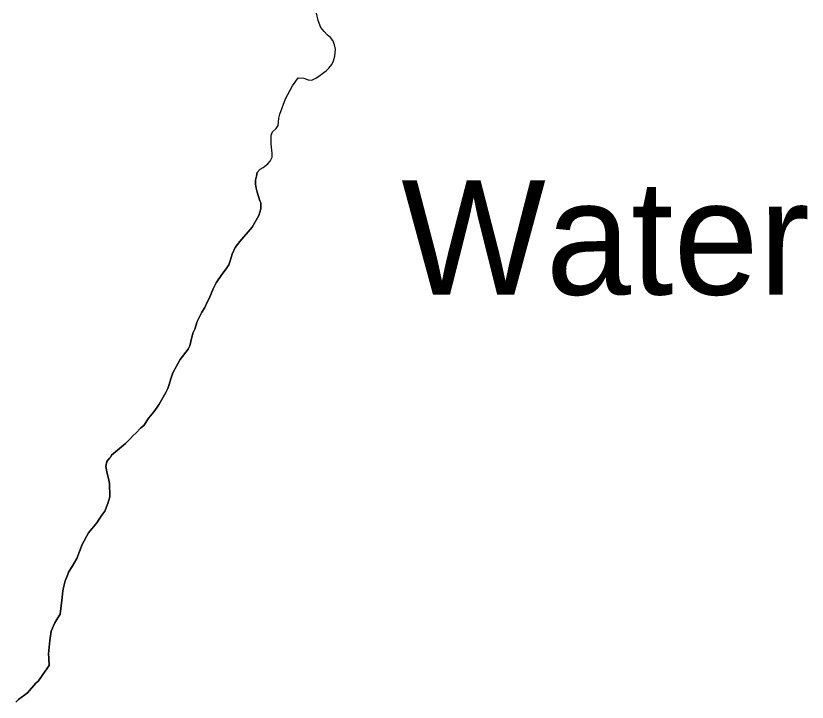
# Model space of a CAD drawing. Extents: x 3177385 to 3215275, y 903885 to 929304.
# Drawn here: x 3182616 to 3183307, y 914697 to 915297 of the extents above; entities that cross this region are included whole.
import ezdxf

# ---------------------------------------------------------------- set-up
doc = ezdxf.new("R2010")
doc.units = 0
for name, color, linetype in [('V-RIVR-IDEN', 7, 'Continuous'), ('V-SITE-VEGE', 7, 'Continuous'), ('V-TOPO-SHOR', 7, 'Continuous')]:
    doc.layers.add(name, color=color, linetype=linetype)

msp = doc.modelspace()

# ---------------------------------------------------------------- linework, layer by layer
at = {"layer": 'V-SITE-VEGE'}
for p, q in [((3182879.48, 915292.53), (3182878.02, 915298.87)), ((3182881.88, 915286.49), (3182879.48, 915292.53)), ((3182884.91, 915282.76), (3182881.88, 915286.49)), ((3182887.5, 915280.1), (3182884.91, 915282.76)), ((3182890.4, 915277.6), (3182887.5, 915280.1)), ((3182892.37, 915274.96), (3182890.4, 915277.6)), ((3182894.02, 915271.24), (3182892.37, 915274.96)), ((3182894.74, 915267.38), (3182894.02, 915271.24)), ((3182894.05, 915261.37), (3182894.74, 915267.38)), ((3182893.08, 915257.22), (3182894.05, 915261.37)), ((3182888.99, 915250.8), (3182891.5, 915254)), ((3182891.5, 915254), (3182893.08, 915257.22)), ((3182878.1, 915242.3), (3182886.5, 915248.52)), ((3182886.5, 915248.52), (3182888.99, 915250.8)), ((3182857.21, 915235.31), (3182859.4, 915238.68)), ((3182859.4, 915238.68), (3182862.07, 915242.35)), ((3182862.07, 915242.35), (3182867, 915242.13)), ((3182867, 915242.13), (3182870.99, 915240.69)), ((3182870.99, 915240.69), (3182874.22, 915240.35)), ((3182874.22, 915240.35), (3182878.1, 915242.3)), ((3182851.06, 915224.14), (3182857.21, 915235.31)), ((3182846.27, 915210.79), (3182851.06, 915224.14)), ((3182845.3, 915207.25), (3182846.27, 915210.79)), ((3182844.6, 915200.79), (3182845.3, 915207.25)), ((3182839.76, 915195.3), (3182843.03, 915198.19)), ((3182843.03, 915198.19), (3182844.6, 915200.79)), ((3182838.45, 915188.84), (3182838.49, 915192.39)), ((3182838.49, 915192.39), (3182839.76, 915195.3)), ((3182838.7, 915184.52), (3182838.45, 915188.84)), ((3182839.53, 915176.5), (3182838.7, 915184.52)), ((3182839.33, 915173.11), (3182839.53, 915176.5)), ((3182835.56, 915167.14), (3182837.75, 915169.74)), ((3182837.75, 915169.74), (3182839.33, 915173.11)), ((3182826.22, 915159.71), (3182828.88, 915162.6)), ((3182828.88, 915162.6), (3182831.67, 915164.11)), ((3182831.67, 915164.11), (3182835.56, 915167.14)), ((3182824.94, 915153.06), (3182825.8, 915156.6)), ((3182825.8, 915156.6), (3182826.22, 915159.71)), ((3182824.96, 915149.51), (3182824.94, 915153.06)), ((3182825.43, 915145.98), (3182824.96, 915149.51)), ((3182826.34, 915142.44), (3182825.43, 915145.98)), ((3182828.61, 915134.93), (3182826.34, 915142.44)), ((3182829.5, 915133.17), (3182828.61, 915134.93)), ((3182827.81, 915122.09), (3182829.54, 915127.85)), ((3182829.54, 915127.85), (3182829.5, 915133.17)), ((3182822.13, 915111.87), (3182827.81, 915122.09)), ((3182811.15, 915099.39), (3182822.13, 915111.87)), ((3182804.59, 915088.28), (3182807.2, 915094.05)), ((3182807.2, 915094.05), (3182811.15, 915099.39)), ((3182802.86, 915082.51), (3182804.59, 915088.28)), ((3182801.55, 915078.96), (3182802.86, 915082.51)), ((3182795.41, 915070.51), (3182799.37, 915075.4)), ((3182799.37, 915075.4), (3182801.55, 915078.96)), ((3182790.6, 915063.39), (3182795.41, 915070.51)), ((3182787.98, 915058.06), (3182790.6, 915063.39)), ((3182784.5, 915049.62), (3182787.98, 915058.06)), ((3182780.56, 915041.62), (3182782.75, 915046.51)), ((3182782.75, 915046.51), (3182784.5, 915049.62)), ((3182774.01, 915029.63), (3182777.94, 915037.63)), ((3182777.94, 915037.63), (3182780.56, 915041.62)), ((3182771.84, 915022.97), (3182774.01, 915029.63)), ((3182769.24, 915015.87), (3182770.54, 915019.86)), ((3182770.54, 915019.86), (3182771.84, 915022.97)), ((3182767.52, 915008.33), (3182769.24, 915015.87)), ((3182759.19, 914996.32), (3182766.21, 915005.22)), ((3182766.21, 915005.22), (3182767.52, 915008.33)), ((3182752.63, 914984.76), (3182759.19, 914996.32)), ((3182750.9, 914979.44), (3182752.63, 914984.76)), ((3182749.6, 914974.56), (3182750.9, 914979.44)), ((3182746.56, 914967.46), (3182748.3, 914971.01)), ((3182748.3, 914971.01), (3182749.6, 914974.56)), ((3182740.87, 914957.23), (3182746.56, 914967.46)), ((3182739.12, 914954.56), (3182740.87, 914957.23)), ((3182731.66, 914945.22), (3182736.05, 914950.56)), ((3182736.05, 914950.56), (3182739.12, 914954.56)), ((3182727.28, 914938.54), (3182731.66, 914945.22)), ((3182720.68, 914932.3), (3182724.64, 914936.31)), ((3182724.64, 914936.31), (3182727.28, 914938.54)), ((3182711.45, 914922.94), (3182715.85, 914927.4)), ((3182715.85, 914927.4), (3182718.04, 914930.07)), ((3182718.04, 914930.07), (3182720.68, 914932.3)), ((3182702.65, 914915.79), (3182711.45, 914922.94)), ((3182699.13, 914912.67), (3182702.65, 914915.79)), ((3182694.33, 914902.9), (3182695.18, 914907.33)), ((3182695.18, 914907.33), (3182697.38, 914910)), ((3182697.38, 914910), (3182698.69, 914911.34)), ((3182698.69, 914911.34), (3182699.13, 914912.67)), ((3182695.25, 914896.7), (3182694.33, 914902.9)), ((3182696.62, 914892.29), (3182695.25, 914896.7)), ((3182697.53, 914887.87), (3182696.62, 914892.29)), ((3182697.61, 914876.36), (3182697.53, 914887.87)), ((3182695.88, 914870.59), (3182697.61, 914876.36)), ((3182693.27, 914863.93), (3182695.88, 914870.59)), ((3182688.45, 914856.81), (3182690.64, 914860.37)), ((3182690.64, 914860.37), (3182693.27, 914863.93)), ((3182679.24, 914844.8), (3182686.26, 914853.7)), ((3182686.26, 914853.7), (3182688.45, 914856.81)), ((3182673.56, 914834.58), (3182679.24, 914844.8)), ((3182668.77, 914822.59), (3182673.56, 914834.58)), ((3182664.84, 914815.47), (3182668.77, 914822.59)), ((3182660.47, 914807.03), (3182661.77, 914810.58)), ((3182661.77, 914810.58), (3182664.84, 914815.47)), ((3182657.43, 914798.16), (3182658.73, 914803.04)), ((3182658.73, 914803.04), (3182660.47, 914807.03)), ((3182656.57, 914794.17), (3182657.43, 914798.16)), ((3182656.17, 914788.41), (3182656.57, 914794.17)), ((3182654.5, 914773.79), (3182656.17, 914788.41)), ((3182649.69, 914766.23), (3182652.31, 914770.67)), ((3182652.31, 914770.67), (3182654.5, 914773.79)), ((3182646.64, 914759.12), (3182649.69, 914766.23)), ((3182645.37, 914750.7), (3182646.64, 914759.12)), ((3182644.12, 914739.18), (3182645.37, 914750.7)), ((3182644.59, 914735.65), (3182644.12, 914739.18)), ((3182644.64, 914729.01), (3182644.59, 914735.65)), ((3182641.13, 914724.11), (3182644.64, 914729.01)), ((3182635.43, 914715.66), (3182641.13, 914724.11)), ((3182625.77, 914704.97), (3182633.23, 914713.43)), ((3182633.23, 914713.43), (3182635.43, 914715.66)), ((3182615.64, 914696.93), (3182617.84, 914699.16)), ((3182617.84, 914699.16), (3182625.77, 914704.97))]:
    msp.add_line(p, q, dxfattribs=at)
at = {"layer": 'V-TOPO-SHOR'}
for points in [[(3182826.22, 915159.71), (3182828.88, 915162.6), (3182831.67, 915164.11), (3182835.56, 915167.14), (3182837.75, 915169.74), (3182839.33, 915173.11), (3182839.53, 915176.5), (3182838.7, 915184.52), (3182838.45, 915188.84), (3182838.49, 915192.39), (3182839.76, 915195.3), (3182843.03, 915198.19), (3182844.6, 915200.79), (3182845.3, 915207.25), (3182846.27, 915210.79), (3182851.06, 915224.14), (3182857.21, 915235.31), (3182859.4, 915238.68), (3182862.07, 915242.35), (3182867, 915242.13), (3182870.99, 915240.69), (3182874.22, 915240.35), (3182878.1, 915242.3), (3182886.5, 915248.52), (3182888.99, 915250.8), (3182891.5, 915254), (3182893.08, 915257.22), (3182894.05, 915261.37), (3182894.74, 915267.38), (3182894.02, 915271.24), (3182892.37, 915274.96), (3182890.4, 915277.6), (3182887.5, 915280.1), (3182884.91, 915282.76), (3182881.88, 915286.49), (3182879.48, 915292.53), (3182878.02, 915298.87)], [(3182826.22, 915159.71), (3182825.8, 915156.6), (3182824.94, 915153.06), (3182824.96, 915149.51), (3182825.43, 915145.98), (3182826.34, 915142.44), (3182828.61, 915134.93), (3182829.5, 915133.17), (3182829.54, 915127.85), (3182827.81, 915122.09), (3182822.13, 915111.87), (3182811.15, 915099.39), (3182807.2, 915094.05), (3182804.59, 915088.28), (3182802.86, 915082.51), (3182801.55, 915078.96), (3182799.37, 915075.4), (3182795.41, 915070.51), (3182790.6, 915063.39), (3182787.98, 915058.06), (3182784.5, 915049.62), (3182782.75, 915046.51), (3182780.56, 915041.62), (3182777.94, 915037.62), (3182774.01, 915029.63), (3182771.84, 915022.97), (3182770.54, 915019.86), (3182769.24, 915015.87), (3182767.52, 915008.33), (3182766.21, 915005.22), (3182759.19, 914996.32), (3182752.63, 914984.76), (3182750.9, 914979.44), (3182749.6, 914974.56), (3182748.3, 914971.01), (3182746.56, 914967.45), (3182740.87, 914957.23), (3182739.12, 914954.56), (3182736.05, 914950.56), (3182731.66, 914945.22), (3182727.28, 914938.54), (3182724.64, 914936.31), (3182720.68, 914932.3), (3182718.04, 914930.07), (3182715.85, 914927.4), (3182711.45, 914922.94), (3182702.65, 914915.79), (3182699.13, 914912.67), (3182698.69, 914911.34), (3182697.38, 914910), (3182695.18, 914907.33), (3182694.33, 914902.9), (3182695.25, 914896.7), (3182696.62, 914892.29), (3182697.53, 914887.87), (3182697.61, 914876.36), (3182695.88, 914870.59), (3182693.27, 914863.93), (3182690.64, 914860.37), (3182688.45, 914856.81), (3182686.26, 914853.7), (3182679.24, 914844.8), (3182673.56, 914834.57), (3182668.77, 914822.59), (3182664.84, 914815.47), (3182661.77, 914810.58), (3182660.47, 914807.03), (3182658.73, 914803.04), (3182657.43, 914798.16), (3182656.57, 914794.17), (3182656.17, 914788.41), (3182654.5, 914773.79), (3182652.31, 914770.67), (3182649.69, 914766.23), (3182646.64, 914759.12), (3182645.37, 914750.7), (3182644.12, 914739.18), (3182644.59, 914735.65), (3182644.64, 914729.01), (3182641.13, 914724.11), (3182635.43, 914715.66), (3182633.23, 914713.43), (3182625.77, 914704.97), (3182617.84, 914699.16), (3182615.64, 914696.93)]]:
    msp.add_lwpolyline(points, dxfattribs=at)

# ---------------------------------------------------------------- texts
at = {"layer": 'V-RIVR-IDEN'}
msp.add_text('Water', height=100, dxfattribs=at).set_placement((3182952.16, 915053.01))

doc.saveas('drawing.dxf')
